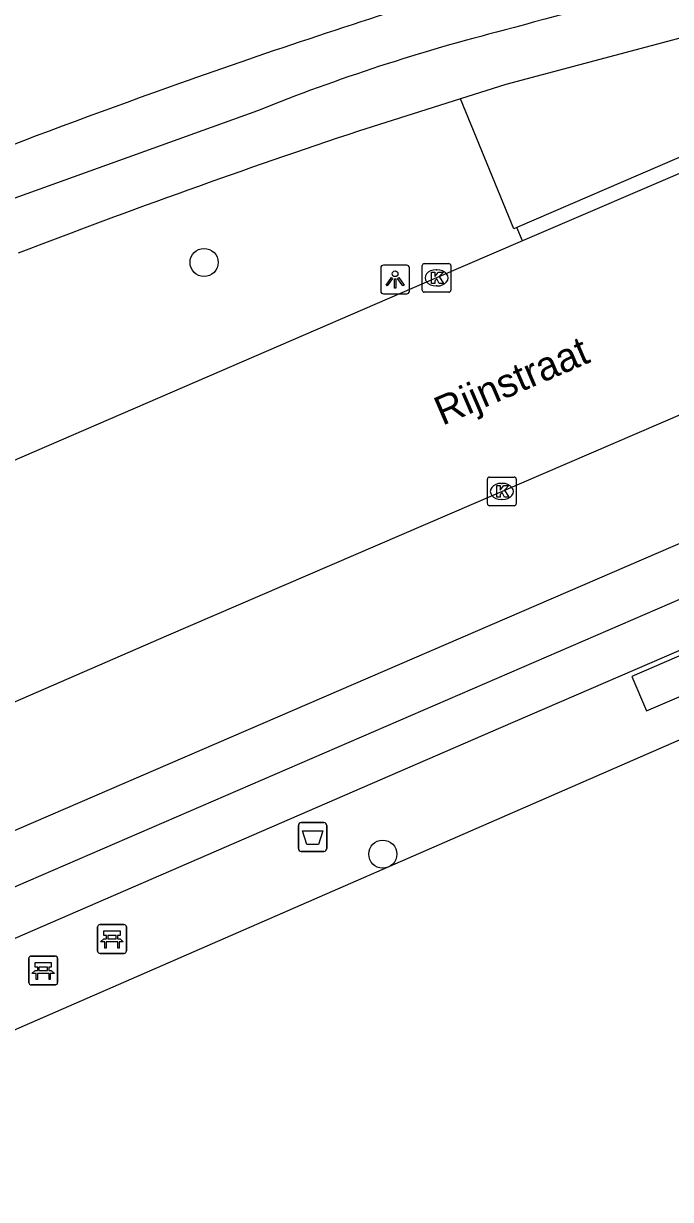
# Model space of a CAD drawing. Extents: x 157321 to 158827, y 386650 to 388532.
# Drawn here: x 157893.57 to 157916.06, y 387772.97 to 387813.84 of the extents above; entities that cross this region are included whole.
import ezdxf

# ---------------------------------------------------------------- set-up
doc = ezdxf.new("R2010")
doc.units = 0
for name, color, linetype in [('IMGEO_Afvalbak', 7, 'Continuous'), ('IMGEO_Bank', 7, 'Continuous'), ('IMGEO_Berm_open', 7, 'Continuous'), ('IMGEO_Boom', 7, 'Continuous'), ('IMGEO_Fietspad_open', 7, 'Continuous'), ('IMGEO_Groenvoorziening', 7, 'Continuous'), ('IMGEO_Hek', 7, 'Continuous'), ('IMGEO_Kolk', 7, 'Continuous'), ('IMGEO_Lichtpunt', 7, 'Continuous'), ('IMGEO_Openbare_ruimte_label', 7, 'Continuous'), ('IMGEO_Rijbaan_lokaal_open', 7, 'Continuous'), ('IMGEO_Voetpad_gesloten', 7, 'Continuous'), ('IMGEO_Voetpad_open', 7, 'Continuous')]:
    doc.layers.add(name, color=color, linetype=linetype)

msp = doc.modelspace()

# ---------------------------------------------------------------- linework, layer by layer
at = {"layer": 'IMGEO_Afvalbak'}
for p, q in [((157903.12, 387785.165), (157903.12, 387785.965)), ((157903.12, 387785.965), (157903.12, 387785.165)), ((157903.22, 387786.065), (157904.01, 387786.065)), ((157904.01, 387786.065), (157903.22, 387786.065)), ((157904.11, 387785.965), (157904.11, 387785.165)), ((157904.11, 387785.165), (157904.11, 387785.965)), ((157904.01, 387785.065), (157903.22, 387785.065)), ((157903.22, 387785.065), (157904.01, 387785.065))]:
    msp.add_line(p, q, dxfattribs=at)
msp.add_lwpolyline([(157903.263, 387785.779), (157903.967, 387785.779), (157903.818, 387785.309), (157903.412, 387785.309), (157903.263, 387785.779)], dxfattribs=at)
for centre, start, end in [((157903.22, 387785.965), 90, 180), ((157903.22, 387785.965), 90, 180), ((157904.01, 387785.965), 0, 90), ((157904.01, 387785.965), 360, 90), ((157903.22, 387785.165), 180, 270), ((157903.22, 387785.165), 180, 270), ((157904.01, 387785.165), 270, 0), ((157904.01, 387785.165), 270, 0)]:
    msp.add_arc(centre, 0.1, start, end, dxfattribs=at)
at = {"layer": 'IMGEO_Bank'}
for p, q in [((157896.142, 387781.596), (157896.142, 387782.437)), ((157896.142, 387782.437), (157896.142, 387781.596)), ((157896.217, 387782.521), (157897.058, 387782.521)), ((157897.058, 387782.521), (157896.217, 387782.521)), ((157897.142, 387782.446), (157897.142, 387781.605)), ((157897.142, 387781.605), (157897.142, 387782.446)), ((157896.839, 387781.919), (157896.446, 387781.919)), ((157896.451, 387782.027), (157896.451, 387782.133)), ((157896.495, 387782.133), (157896.495, 387782.027)), ((157896.783, 387782.139), (157896.501, 387782.139)), ((157896.501, 387782.021), (157896.783, 387782.021)), ((157896.789, 387782.027), (157896.789, 387782.133)), ((157896.833, 387782.133), (157896.833, 387782.027)), ((157893.825, 387781.426), (157894.666, 387781.426)), ((157894.666, 387781.426), (157893.825, 387781.426)), ((157897.067, 387781.521), (157896.226, 387781.521)), ((157896.226, 387781.521), (157897.067, 387781.521)), ((157893.75, 387780.501), (157893.75, 387781.342)), ((157893.75, 387781.342), (157893.75, 387780.501)), ((157894.059, 387780.932), (157894.059, 387781.038)), ((157894.103, 387781.038), (157894.103, 387780.932)), ((157894.391, 387781.044), (157894.109, 387781.044)), ((157894.397, 387780.932), (157894.397, 387781.038)), ((157894.441, 387781.038), (157894.441, 387780.932)), ((157894.75, 387781.351), (157894.75, 387780.51)), ((157894.75, 387780.51), (157894.75, 387781.351)), ((157894.447, 387780.824), (157894.054, 387780.824)), ((157894.109, 387780.926), (157894.391, 387780.926)), ((157894.675, 387780.426), (157893.834, 387780.426)), ((157893.834, 387780.426), (157894.675, 387780.426))]:
    msp.add_line(p, q, dxfattribs=at)
for points in [[(157896.445, 387782.139), (157896.359, 387782.139), (157896.359, 387782.3), (157896.922, 387782.3), (157896.922, 387782.139), (157896.839, 387782.139)], [(157896.389, 387781.919), (157896.247, 387781.919), (157896.359, 387782.021), (157896.445, 387782.021)], [(157896.439, 387781.912), (157896.439, 387781.705), (157896.396, 387781.705), (157896.396, 387781.912)], [(157896.839, 387782.021), (157896.922, 387782.021), (157897.034, 387781.919), (157896.895, 387781.919)], [(157896.889, 387781.912), (157896.889, 387781.705), (157896.845, 387781.705), (157896.845, 387781.912)], [(157894.053, 387781.044), (157893.967, 387781.044), (157893.967, 387781.205), (157894.53, 387781.205), (157894.53, 387781.044), (157894.447, 387781.044)], [(157893.997, 387780.824), (157893.855, 387780.824), (157893.967, 387780.926), (157894.053, 387780.926)], [(157894.047, 387780.817), (157894.047, 387780.61), (157894.004, 387780.61), (157894.004, 387780.817)], [(157894.447, 387780.926), (157894.53, 387780.926), (157894.642, 387780.824), (157894.503, 387780.824)], [(157894.497, 387780.817), (157894.497, 387780.61), (157894.453, 387780.61), (157894.453, 387780.817)]]:
    msp.add_lwpolyline(points, dxfattribs=at)
for centre, radius, start, end in [((157896.22, 387782.443), 0.0779, 92.4484, 184.2845), ((157896.22, 387782.443), 0.0779, 92.4484, 184.2845), ((157897.064, 387782.443), 0.0779, 2.4484, 94.2845), ((157897.064, 387782.443), 0.0779, 2.4484, 94.2845), ((157896.389, 387781.912), 0.00671, 2.8957, 87.1043), ((157896.446, 387781.912), 0.00671, 92.8957, 177.1043), ((157896.444, 387782.132), 0.00671, 2.8957, 87.1043), ((157896.444, 387782.028), 0.00671, 272.8957, 357.1043), ((157896.501, 387782.132), 0.00671, 92.8957, 177.1043), ((157896.501, 387782.028), 0.00671, 182.8957, 267.1043), ((157896.783, 387782.132), 0.00671, 2.8957, 87.1043), ((157896.783, 387782.028), 0.00671, 272.8957, 357.1043), ((157896.84, 387782.132), 0.00671, 92.8957, 177.1043), ((157896.84, 387782.028), 0.00671, 182.8957, 267.1043), ((157896.838, 387781.912), 0.00671, 2.8957, 87.1043), ((157896.895, 387781.912), 0.00671, 92.8957, 177.1043), ((157893.828, 387781.348), 0.0779, 92.4484, 184.2845), ((157893.828, 387781.348), 0.0779, 92.4484, 184.2845), ((157894.672, 387781.348), 0.0779, 2.4484, 94.2845), ((157894.672, 387781.348), 0.0779, 2.4484, 94.2845), ((157896.22, 387781.599), 0.0779, 182.4484, 274.2845), ((157896.22, 387781.599), 0.0779, 182.4484, 274.2845), ((157897.064, 387781.599), 0.0779, 272.4484, 4.2845), ((157897.064, 387781.599), 0.0779, 272.4484, 4.2845), ((157894.052, 387781.037), 0.00671, 2.8957, 87.1043), ((157894.109, 387781.037), 0.00671, 92.8957, 177.1043), ((157894.391, 387781.037), 0.00671, 2.8957, 87.1043), ((157894.448, 387781.037), 0.00671, 92.8957, 177.1043), ((157893.997, 387780.817), 0.00671, 2.8957, 87.1043), ((157894.054, 387780.817), 0.00671, 92.8957, 177.1043), ((157894.052, 387780.933), 0.00671, 272.8957, 357.1043), ((157894.109, 387780.933), 0.00671, 182.8957, 267.1043), ((157894.391, 387780.933), 0.00671, 272.8957, 357.1043), ((157894.448, 387780.933), 0.00671, 182.8957, 267.1043), ((157894.446, 387780.817), 0.00671, 2.8957, 87.1043), ((157894.503, 387780.817), 0.00671, 92.8957, 177.1043), ((157893.828, 387780.504), 0.0779, 182.4484, 274.2845), ((157893.828, 387780.504), 0.0779, 182.4484, 274.2845), ((157894.672, 387780.504), 0.0779, 272.4484, 4.2845), ((157894.672, 387780.504), 0.0779, 272.4484, 4.2845)]:
    msp.add_arc(centre, radius, start, end, dxfattribs=at)
at = {"layer": 'IMGEO_Berm_open'}
for points in [[(157910.717, 387806.75), (157910.611, 387806.704), (157908.755, 387811.225)], [(157916.872, 387809.404), (157910.717, 387806.75)], [(157910.914, 387806.295), (157910.717, 387806.75)]]:
    msp.add_lwpolyline(points, dxfattribs=at)
at = {"layer": 'IMGEO_Boom'}
for centre in [(157899.843, 387805.538), (157906.055, 387784.969)]:
    msp.add_circle(centre, 0.489, dxfattribs=at)
at = {"layer": 'IMGEO_Fietspad_open'}
for points in [[(157916.648, 387813.407), (157910.329, 387811.724), (157908.755, 387811.225)], [(157908.755, 387811.225), (157905.213, 387810.103)], [(157901.701, 387810.812), (157889.457, 387806.408), (157885.103, 387804.693), (157879.156, 387802.167)], [(157889.159, 387784.027), (157919.877, 387797.287), (157935.641, 387804.109)], [(157939.52, 387803.83), (157937.457, 387802.936), (157889.861, 387782.366)]]:
    msp.add_lwpolyline(points, dxfattribs=at)
for centre, radius, start, end in [((157977.423, 387570.302), 252.403, 102.78591, 105.4275), ((157926.873, 387748.211), 67.473, 104.23757, 111.90542), ((157995.657, 387539.107), 285.69, 108.45634, 110.97704)]:
    msp.add_arc(centre, radius, start, end, dxfattribs=at)
at = {"layer": 'IMGEO_Groenvoorziening'}
msp.add_lwpolyline([(157935.867, 387800.495), (157935.963, 387792.163), (157934.088, 387792.102), (157926.543, 387792.136), (157923.72, 387792.147), (157880.058, 387773.098), (157879.753, 387772.965)], dxfattribs=at)
at = {"layer": 'IMGEO_Hek'}
msp.add_lwpolyline([(157926.543, 387792.136), (157923.72, 387792.147), (157880.058, 387773.098)], dxfattribs=at)
at = {"layer": 'IMGEO_Kolk'}
for p, q in [((157907.423, 387804.575), (157907.423, 387805.427)), ((157907.498, 387805.501), (157908.35, 387805.501)), ((157907.911, 387805.281), (157907.936, 387805.281)), ((157908.424, 387805.427), (157908.424, 387804.575)), ((157907.934, 387804.721), (157907.909, 387804.721)), ((157908.35, 387804.501), (157907.498, 387804.501)), ((157909.693, 387797.153), (157909.693, 387798.005)), ((157909.768, 387798.079), (157910.62, 387798.079)), ((157910.181, 387797.859), (157910.206, 387797.859)), ((157910.694, 387798.005), (157910.694, 387797.153)), ((157910.62, 387797.079), (157909.768, 387797.079)), ((157910.204, 387797.299), (157910.179, 387797.299))]:
    msp.add_line(p, q, dxfattribs=at)
for points in [[(157907.423, 387804.575), (157907.423, 387805.427)], [(157907.498, 387805.501), (157908.35, 387805.501)], [(157907.744, 387805.201), (157907.867, 387805.201), (157907.867, 387805.05), (157907.997, 387805.201), (157908.161, 387805.201), (157908.015, 387805.05), (157908.168, 387804.801), (157908.016, 387804.801), (157907.931, 387804.965), (157907.867, 387804.898), (157907.867, 387804.801), (157907.744, 387804.801), (157907.744, 387805.201)], [(157908.424, 387805.427), (157908.424, 387804.575)], [(157908.35, 387804.501), (157907.498, 387804.501)], [(157909.693, 387797.153), (157909.693, 387798.005)], [(157909.768, 387798.079), (157910.62, 387798.079)], [(157910.014, 387797.779), (157910.137, 387797.779), (157910.137, 387797.628), (157910.267, 387797.779), (157910.431, 387797.779), (157910.285, 387797.628), (157910.438, 387797.379), (157910.286, 387797.379), (157910.201, 387797.543), (157910.137, 387797.476), (157910.137, 387797.379), (157910.014, 387797.379), (157910.014, 387797.779)], [(157910.694, 387798.005), (157910.694, 387797.153)], [(157910.62, 387797.079), (157909.768, 387797.079)]]:
    msp.add_lwpolyline(points, dxfattribs=at)
for centre, start, end in [((157907.5, 387805.425), 91.552, 178.448), ((157907.5, 387805.425), 91.552, 178.448), ((157908.348, 387805.425), 1.552, 88.448), ((157908.348, 387805.425), 1.552, 88.448), ((157907.5, 387804.577), 181.552, 268.448), ((157907.5, 387804.577), 181.552, 268.448), ((157908.348, 387804.577), 271.552, 358.448), ((157908.348, 387804.577), 271.552, 358.448), ((157909.77, 387798.003), 91.552, 178.448), ((157909.77, 387798.003), 91.552, 178.448), ((157910.618, 387798.003), 1.552, 88.448), ((157910.618, 387798.003), 1.552, 88.448), ((157909.77, 387797.155), 181.552, 268.448), ((157909.77, 387797.155), 181.552, 268.448), ((157910.618, 387797.155), 271.552, 358.448), ((157910.618, 387797.155), 271.552, 358.448)]:
    msp.add_arc(centre, 0.0765, start, end, dxfattribs=at)
for centre, major_axis, ratio, start_param, end_param in [((157907.91, 387805.001), (-0.387, 0.002), 0.722429, 4.712389, 7.853982), ((157907.935, 387805.001), (-0.39, 0.002), 0.717154, 1.570796, 4.712389), ((157910.18, 387797.579), (-0.387, 0.002), 0.722429, 4.712389, 7.853982), ((157910.205, 387797.579), (-0.39, 0.002), 0.717154, 1.570796, 4.712389)]:
    msp.add_ellipse(centre, major_axis=major_axis, ratio=ratio, start_param=start_param, end_param=end_param, dxfattribs=at)
at = {"layer": 'IMGEO_Lichtpunt'}
for p, q in [((157905.983, 387805.348), (157905.983, 387804.541)), ((157905.983, 387805.348), (157905.983, 387804.541)), ((157906.885, 387805.443), (157906.077, 387805.443)), ((157906.885, 387805.443), (157906.077, 387805.443)), ((157906.979, 387804.541), (157906.979, 387805.348)), ((157906.979, 387804.541), (157906.979, 387805.348)), ((157906.077, 387804.447), (157906.885, 387804.447)), ((157906.077, 387804.447), (157906.885, 387804.447))]:
    msp.add_line(p, q, dxfattribs=at)
for points in [[(157906.357, 387805.012), (157906.396, 387804.984), (157906.208, 387804.722), (157906.17, 387804.749), (157906.357, 387805.012)], [(157906.459, 387804.964), (157906.506, 387804.964), (157906.506, 387804.642), (157906.459, 387804.642), (157906.459, 387804.964)], [(157906.569, 387804.984), (157906.607, 387805.011), (157906.794, 387804.749), (157906.755, 387804.721), (157906.569, 387804.984)]]:
    msp.add_lwpolyline(points, dxfattribs=at)
msp.add_circle((157906.482, 387805.146), 0.0994, dxfattribs=at)
for centre, start, end in [((157906.077, 387805.348), 90, 180), ((157906.077, 387805.348), 90, 180), ((157906.885, 387805.348), 0, 90), ((157906.885, 387805.348), 0, 90), ((157906.077, 387804.541), 180, 270), ((157906.077, 387804.541), 180, 270), ((157906.885, 387804.541), 270, 0), ((157906.885, 387804.541), 270, 360)]:
    msp.add_arc(centre, 0.0946, start, end, dxfattribs=at)
at = {"layer": 'IMGEO_Rijbaan_lokaal_open'}
for points in [[(157917.181, 387808.983), (157910.914, 387806.295)], [(157877.821, 387783.552), (157898.534, 387792.559), (157928.836, 387805.602), (157928.898, 387805.488), (157929.812, 387805.919), (157930.208, 387806.063)], [(157910.914, 387806.295), (157907.925, 387805), (157900.796, 387801.925), (157886.287, 387795.649), (157886.113, 387795.556)]]:
    msp.add_lwpolyline(points, dxfattribs=at)
at = {"layer": 'IMGEO_Voetpad_gesloten'}
msp.add_lwpolyline([(157918.681, 387791.437), (157918.165, 387792.635), (157914.709, 387791.147), (157915.225, 387789.949), (157918.681, 387791.437)], dxfattribs=at)
at = {"layer": 'IMGEO_Voetpad_open'}
msp.add_lwpolyline([(157879.53, 387776.095), (157910.159, 387789.376), (157924.17, 387795.418), (157928.195, 387797.157), (157935.867, 387800.495)], dxfattribs=at)
for centre, radius, start, end in [((157981.423, 387579.181), 246.756, 107.16025, 109.51683), ((158031.849, 387441.514), 393.362, 109.74068, 111.98577)]:
    msp.add_arc(centre, radius, start, end, dxfattribs=at)

# ---------------------------------------------------------------- texts
at = {"layer": 'IMGEO_Openbare_ruimte_label'}
msp.add_text('Rijnstraat', height=1, rotation=23.2588, dxfattribs=at).set_placement((157908.127, 387799.857))

doc.saveas('drawing.dxf')
